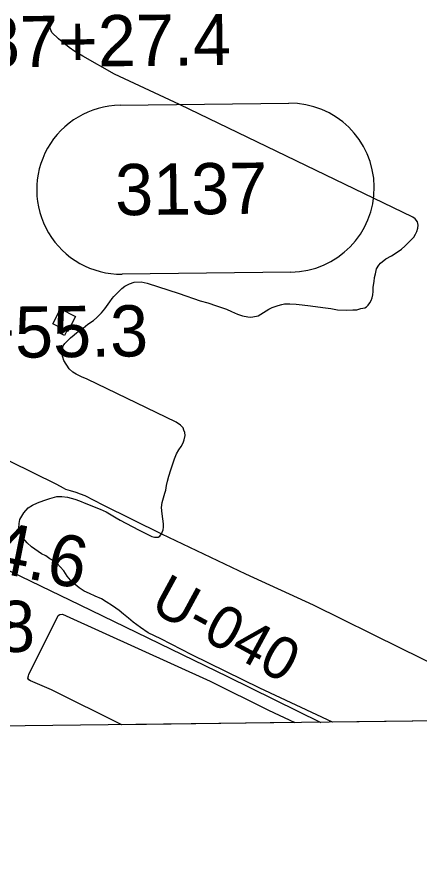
# Model space of a CAD drawing. Extents: x 3683402 to 3721514, y 487807 to 513565.
# Drawn here: x 3712316 to 3713104, y 493222 to 494893 of the extents above; entities that cross this region are included whole.
import ezdxf

# ---------------------------------------------------------------- set-up
doc = ezdxf.new("R2010")
doc.units = 0
for name, color, linetype in [('V-BLDG-OTLN', 7, 'Continuous'), ('V-GRID-FRAM', 7, 'Continuous'), ('V-RIVR-RANG-IDEN', 7, 'Continuous'), ('V-ROAD-IDEN', 7, 'Continuous'), ('V-SITE-VEGE', 7, 'Continuous'), ('V-SURV-IDEN', 7, 'Continuous'), ('V-TOPO-SHOR', 7, 'Continuous')]:
    doc.layers.add(name, color=color, linetype=linetype)

msp = doc.modelspace()

# ---------------------------------------------------------------- linework, layer by layer
at = {"layer": 'V-BLDG-OTLN'}
msp.add_lwpolyline([(3712386.4, 494294.2), (3712401.3, 494323.4), (3712430.5, 494308.5), (3712415.5, 494279.1), (3712413.6, 494280), (3712409, 494271), (3712401.3, 494274.9), (3712406, 494284.2)], close=True, dxfattribs=at)
at = {"layer": 'V-GRID-FRAM'}
msp.add_lwpolyline([(3687448, 511403.5), (3719130.8, 511772.1), (3719350.3, 493590.7), (3687651.7, 493221.8), (3687448, 511403.5)], dxfattribs=at)
at = {"layer": 'V-ROAD-IDEN'}
for p, q in [((3712517.6, 494720.9), (3712847.6, 494724.7)), ((3712517.6, 494720.9), (3712847.6, 494724.7)), ((3712517.6, 494720.9), (3712517.6, 494720.9)), ((3712851.5, 494394.8), (3712521.5, 494390.9)), ((3712851.5, 494394.8), (3712521.5, 494390.9))]:
    msp.add_line(p, q, dxfattribs=at)
for centre, start, end in [((3712519.6, 494555.9), 90.6668, 270.6668), ((3712519.6, 494555.9), 90.6668, 270.6668), ((3712849.5, 494559.8), 270.6668, 90.6668), ((3712849.5, 494559.8), 270.6668, 90.6668)]:
    msp.add_arc(centre, 165, start, end, dxfattribs=at)
at = {"layer": 'V-SITE-VEGE'}
for p, q in [((3712377, 494884.2), (3712375.5, 494893.8)), ((3712379.7, 494874.6), (3712377, 494884.2)), ((3712384.4, 494863.1), (3712379.7, 494874.6)), ((3712397.4, 494850.5), (3712384.4, 494863.1)), ((3712407.4, 494842.1), (3712397.4, 494850.5)), ((3712418.2, 494833.7), (3712407.4, 494842.1)), ((3712429.3, 494825.7), (3712418.2, 494833.7)), ((3712444.7, 494816.5), (3712429.3, 494825.7)), ((3712506.5, 494781.8), (3712444.7, 494816.5)), ((3712634, 494722.3), (3712506.5, 494781.8)), ((3713090.2, 494502.5), (3712634, 494722.3)), ((3713094.8, 494499.1), (3713090.2, 494502.5)), ((3713099, 494493.3), (3713094.8, 494499.1)), ((3713100.5, 494486.8), (3713099, 494493.3)), ((3713099.8, 494481.1), (3713100.5, 494486.8)), ((3713091.8, 494463.4), (3713095.2, 494468.8)), ((3713095.2, 494468.8), (3713097.9, 494474.2)), ((3713097.9, 494474.2), (3713099.8, 494481.1)), ((3713074.6, 494445.7), (3713088.3, 494459.6)), ((3713088.3, 494459.6), (3713091.8, 494463.4)), ((3713048.2, 494426.9), (3713059.6, 494433.8)), ((3713059.6, 494433.8), (3713067.7, 494439.6)), ((3713067.7, 494439.6), (3713074.6, 494445.7)), ((3713026.7, 494412.2), (3713037.4, 494420.7)), ((3713037.4, 494420.7), (3713048.2, 494426.9)), ((3713017.2, 494391.9), (3713019.1, 494401.1)), ((3713019.1, 494401.1), (3713023.3, 494408.4)), ((3713023.3, 494408.4), (3713026.7, 494412.2)), ((3713014.2, 494376.5), (3713014.9, 494384.2)), ((3713014.9, 494384.2), (3713017.2, 494391.9)), ((3712521, 494363), (3712527.1, 494367.3)), ((3712527.1, 494367.3), (3712535.9, 494372.3)), ((3712535.9, 494372.3), (3712545.1, 494375.4)), ((3712545.1, 494375.4), (3712558.6, 494375.8)), ((3712558.6, 494375.8), (3712570.4, 494373.1)), ((3712570.4, 494373.1), (3712633, 494353.3)), ((3713012.3, 494357.4), (3713012.6, 494365.4)), ((3713012.6, 494365.4), (3713014.2, 494376.5)), ((3712505.7, 494347.3), (3712513.4, 494354.9)), ((3712513.4, 494354.9), (3712521, 494363)), ((3712633, 494353.3), (3712674.5, 494339.2)), ((3713010.4, 494344.7), (3713011.5, 494350.8)), ((3713011.5, 494350.8), (3713012.3, 494357.4)), ((3712487.7, 494323.4), (3712497.3, 494336.9)), ((3712497.3, 494336.9), (3712502.3, 494343.4)), ((3712502.3, 494343.4), (3712505.7, 494347.3)), ((3712674.5, 494339.2), (3712689.4, 494334.7)), ((3712689.4, 494334.7), (3712705.9, 494329.4)), ((3712826.4, 494329.7), (3712833.6, 494331.6)), ((3712833.6, 494331.6), (3712839, 494332.8)), ((3712839, 494332.8), (3712849.7, 494333.2)), ((3712849.7, 494333.2), (3712861.6, 494332.4)), ((3712861.6, 494332.4), (3712873.9, 494330.9)), ((3713002.8, 494330.5), (3713006.2, 494334.7)), ((3713006.2, 494334.7), (3713008.5, 494339.3)), ((3713008.5, 494339.3), (3713010.4, 494344.7)), ((3712472.4, 494306.5), (3712481.6, 494315.7)), ((3712481.6, 494315.7), (3712487.7, 494323.4)), ((3712705.9, 494329.4), (3712725.5, 494322.5)), ((3712725.5, 494322.5), (3712735.5, 494317.9)), ((3712735.5, 494317.9), (3712747, 494313)), ((3712787.3, 494309.6), (3712808.3, 494322.3)), ((3712808.3, 494322.3), (3712815.2, 494325.8)), ((3712815.2, 494325.8), (3712826.4, 494329.7)), ((3712873.9, 494330.9), (3712890, 494329.4)), ((3712890, 494329.4), (3712914.2, 494326.1)), ((3712914.2, 494326.1), (3712929.9, 494324.2)), ((3712929.9, 494324.2), (3712942.6, 494321.5)), ((3712942.6, 494321.5), (3712959.8, 494320.8)), ((3712959.8, 494320.8), (3712972.5, 494321.2)), ((3712972.5, 494321.2), (3712980.5, 494321.2)), ((3712980.5, 494321.2), (3712988.2, 494323.6)), ((3712988.2, 494323.6), (3712996.3, 494325.1)), ((3712996.3, 494325.1), (3712999.7, 494327.4)), ((3712999.7, 494327.4), (3713002.8, 494330.5)), ((3712454.4, 494293), (3712465.6, 494300.4)), ((3712465.6, 494300.4), (3712472.4, 494306.5)), ((3712747, 494313), (3712757, 494309.5)), ((3712757, 494309.5), (3712767.4, 494307.7)), ((3712767.4, 494307.7), (3712772.3, 494306.9)), ((3712772.3, 494306.9), (3712777.3, 494307.7)), ((3712777.3, 494307.7), (3712787.3, 494309.6)), ((3712433.4, 494276.9), (3712442.6, 494283.4)), ((3712442.6, 494283.4), (3712445.3, 494285.7)), ((3712445.3, 494285.7), (3712454.4, 494293)), ((3712409.3, 494255.7), (3712420.4, 494266.9)), ((3712420.4, 494266.9), (3712427.7, 494272.7)), ((3712427.7, 494272.7), (3712433.4, 494276.9)), ((3712404.3, 494241.2), (3712406.6, 494250.7)), ((3712406.6, 494250.7), (3712409.3, 494255.7)), ((3712404, 494235.4), (3712404.3, 494241.2)), ((3712407.5, 494222.4), (3712404, 494235.4)), ((3712417.9, 494206.3), (3712407.5, 494222.4)), ((3712425.5, 494199.8), (3712417.9, 494206.3)), ((3712432.1, 494195.6), (3712425.5, 494199.8)), ((3712442.4, 494190.2), (3712432.1, 494195.6)), ((3712453.2, 494186), (3712442.4, 494190.2)), ((3712627.1, 494102.1), (3712453.2, 494186)), ((3712635.6, 494096), (3712627.1, 494102.1)), ((3712641, 494091), (3712635.6, 494096)), ((3712642.5, 494086.4), (3712641, 494091)), ((3712644.4, 494081.5), (3712642.5, 494086.4)), ((3712645.2, 494076.1), (3712644.4, 494081.5)), ((3712641, 494061.5), (3712642.6, 494067.6)), ((3712642.6, 494067.6), (3712645.2, 494076.1)), ((3712628.1, 494040.4), (3712632.2, 494048.1)), ((3712632.2, 494048.1), (3712636.8, 494054.2)), ((3712636.8, 494054.2), (3712641, 494061.5)), ((3712617, 494008.9), (3712624.2, 494030.4)), ((3712624.2, 494030.4), (3712628.1, 494040.4)), ((3712613.2, 493996.6), (3712617, 494008.9)), ((3712608.7, 493978.6), (3712610.5, 493987)), ((3712610.5, 493987), (3712613.2, 493996.6)), ((3712604.9, 493963.2), (3712606.8, 493969.4)), ((3712606.8, 493969.4), (3712608.7, 493978.6)), ((3712356.4, 493944.6), (3712368.7, 493949.2)), ((3712368.7, 493949.2), (3712380.1, 493953.1)), ((3712380.1, 493953.1), (3712393.9, 493956.9)), ((3712393.9, 493956.9), (3712403.9, 493956.6)), ((3712403.9, 493956.6), (3712415, 493955.5)), ((3712415, 493955.5), (3712428.9, 493951.7)), ((3712428.9, 493951.7), (3712438.1, 493948.6)), ((3712438.1, 493948.6), (3712450.4, 493942.9)), ((3712599.9, 493945.2), (3712604.9, 493963.2)), ((3712329.2, 493924.6), (3712338, 493934.6)), ((3712338, 493934.6), (3712346.4, 493939.6)), ((3712346.4, 493939.6), (3712356.4, 493944.6)), ((3712450.4, 493942.9), (3712478.4, 493931.8)), ((3712478.4, 493931.8), (3712490.3, 493926.9)), ((3712598.8, 493935.2), (3712599.9, 493945.2)), ((3712599.6, 493923), (3712598.8, 493935.2)), ((3712321.6, 493911.9), (3712329.2, 493924.6)), ((3712490.3, 493926.9), (3712510.2, 493915.4)), ((3712510.2, 493915.4), (3712517.9, 493910.5)), ((3712602.3, 493903.4), (3712599.6, 493923)), ((3712319.7, 493895), (3712320.1, 493904.2)), ((3712320.1, 493904.2), (3712321.6, 493911.9)), ((3712517.9, 493910.5), (3712553.6, 493891.4)), ((3712602, 493891.9), (3712602.3, 493896.9)), ((3712602.3, 493896.9), (3712602.3, 493903.4)), ((3712321.3, 493887), (3712319.7, 493895)), ((3712327.4, 493876.2), (3712321.3, 493887)), ((3712553.6, 493891.4), (3712579.4, 493878.8)), ((3712595.1, 493879.2), (3712598.6, 493884.2)), ((3712598.6, 493884.2), (3712602, 493891.9)), ((3712336.3, 493866.3), (3712327.4, 493876.2)), ((3712344.3, 493858.6), (3712336.3, 493866.3)), ((3712579.4, 493878.8), (3712584.7, 493877.7)), ((3712584.7, 493877.7), (3712592.4, 493877.7)), ((3712592.4, 493877.7), (3712595.1, 493879.2)), ((3712364.3, 493844.9), (3712344.3, 493858.6)), ((3712372.4, 493841.1), (3712364.3, 493844.9)), ((3712380.4, 493835.3), (3712372.4, 493841.1)), ((3712388.9, 493830.8), (3712380.4, 493835.3)), ((3712394.7, 493826.2), (3712388.9, 493830.8)), ((3712400.8, 493819.7), (3712394.7, 493826.2)), ((3712407.4, 493811.6), (3712400.8, 493819.7)), ((3712413.9, 493801.3), (3712407.4, 493811.6)), ((3712420.4, 493793.6), (3712413.9, 493801.3)), ((3712430, 493784.8), (3712420.4, 493793.6)), ((3712437.4, 493778.7), (3712430, 493784.8)), ((3712447.7, 493771.9), (3712437.4, 493778.7)), ((3712458.1, 493767.7), (3712447.7, 493771.9)), ((3712469.2, 493762.3), (3712458.1, 493767.7)), ((3712481.5, 493757), (3712469.2, 493762.3)), ((3712490.3, 493751.2), (3712481.5, 493757)), ((3712502.6, 493743.2), (3712490.3, 493751.2)), ((3712516.1, 493734.1), (3712502.6, 493743.2)), ((3712524.2, 493726.8), (3712516.1, 493734.1)), ((3712339.1, 493609.5), (3712396.9, 493724.7)), ((3712396.9, 493724.7), (3712399.6, 493726.6)), ((3712399.6, 493726.6), (3712405, 493727)), ((3712405, 493727), (3712412.4, 493724)), ((3712412.4, 493724), (3712693.9, 493596.5)), ((3712533.8, 493719.1), (3712524.2, 493726.8)), ((3712543.4, 493711.1), (3712533.8, 493719.1)), ((3712557.6, 493700.8), (3712543.4, 493711.1)), ((3712572.6, 493690.9), (3712557.6, 493700.8)), ((3712597.1, 493678.7), (3712572.6, 493690.9)), ((3712657.8, 493647.7), (3712597.1, 493678.7)), ((3712790.7, 493582.5), (3712657.8, 493647.7)), ((3712337.6, 493602.2), (3712338.4, 493606.4)), ((3712339.1, 493599.1), (3712337.6, 493602.2)), ((3712338.4, 493606.4), (3712339.1, 493609.5)), ((3712342.3, 493596.8), (3712339.1, 493599.1)), ((3712383.7, 493579.4), (3712342.3, 493596.8)), ((3712693.9, 493596.5), (3712807.9, 493539.9)), ((3712521, 493511.2), (3712383.7, 493579.4)), ((3712933, 493516), (3712790.7, 493582.5)), ((3712807.9, 493539.9), (3712859.3, 493515.2)), ((3712859.3, 493515.2), (3712521, 493511.2)), ((3713769.5, 493525.8), (3712933, 493516))]:
    msp.add_line(p, q, dxfattribs=at)
at = {"layer": 'V-TOPO-SHOR'}
for points in [[(3711984.5, 494177.7), (3712210.2, 494070.6), (3712393.4, 493981.1), (3712406.5, 493973.5), (3712411.1, 493971.2), (3712420, 493968.5), (3712431.2, 493965), (3712439.7, 493962), (3712449, 493958.5), (3712484.2, 493940.5), (3712598.6, 493884.2), (3712762.8, 493805.7), (3712895, 493745.4), (3713066.6, 493660.6), (3713351.9, 493520.9)], [(3712207.7, 493856.8), (3712439, 493745.4), (3712727.4, 493605), (3712910, 493515.8)]]:
    msp.add_lwpolyline(points, dxfattribs=at)

# ---------------------------------------------------------------- texts
at = {"layer": 'V-RIVR-RANG-IDEN'}
msp.add_text('U-040', height=83, rotation=331.4713, dxfattribs=at).set_placement((3712572.8, 493735.3))
at = {"layer": 'V-ROAD-IDEN'}
msp.add_text('3137', height=100, rotation=0.6668, dxfattribs=at).set_placement((3712508.4, 494505.8))
at = {"layer": 'V-SURV-IDEN'}
for s, rotation, p in [('287+27.4', 0.6202, (3712173.5, 494793.3)), ('293+55.3', 0.6594, (3712011.5, 494224.2)), ('295+94.6', 348.7081, (3711891.7, 493885.4)), ('299+16.8', 0.5077, (3711790.4, 493648.6))]:
    msp.add_text(s, height=100, rotation=rotation, dxfattribs=at).set_placement(p)

doc.saveas('drawing.dxf')
